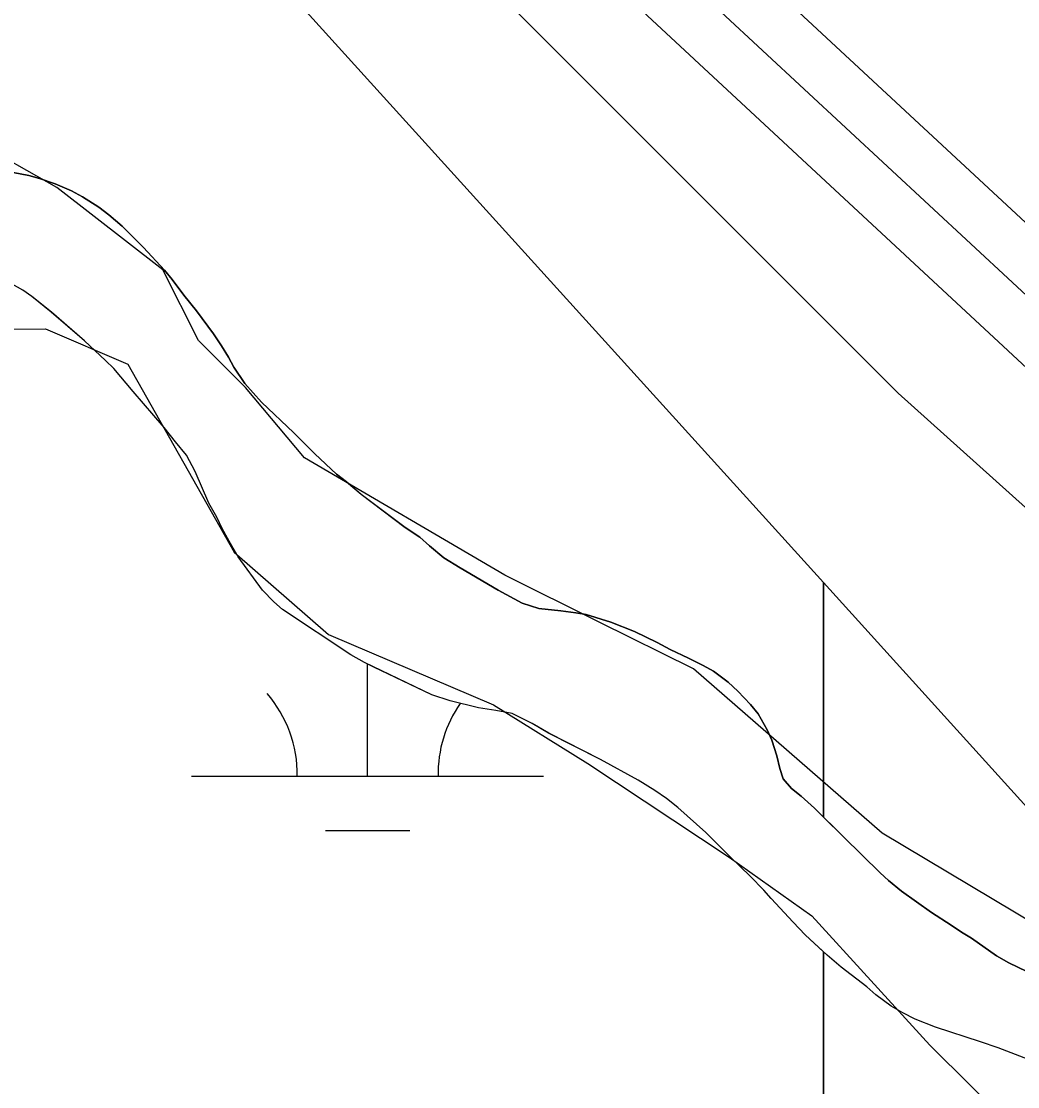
# Model space of a CAD drawing. Extents: x 3279314 to 3317160, y 734079 to 759431.
# Drawn here: x 3308164.3 to 3308447.3, y 756885.3 to 757187.9 of the extents above; entities that cross this region are included whole.
import ezdxf

# ---------------------------------------------------------------- set-up
doc = ezdxf.new("R2010")
doc.units = 0
for name, color, linetype in [('V-ROAD-CNTR', 7, 'Continuous'), ('V-SITE-VEGE', 7, 'Continuous'), ('V-TOPO-SHOR', 7, 'Continuous'), ('V-WETL-SWMP', 7, 'Continuous')]:
    doc.layers.add(name, color=color, linetype=linetype)

msp = doc.modelspace()

# ---------------------------------------------------------------- linework, layer by layer
at = {"layer": 'V-ROAD-CNTR'}
for points in [[(3308000.62, 757660.26), (3308028.19, 757614.54), (3308091.8, 757517.15), (3308138.56, 757440.27), (3308178.81, 757393.24), (3308237.77, 757331.02), (3308361.45, 757212.57), (3308479.73, 757102.72), (3308616.37, 756974.3), (3308689.15, 756902.48), (3308707.84, 756887.22)], [(3307967.05, 757657.83), (3308002.78, 757598.59), (3308066.42, 757501.15), (3308114.19, 757422.61), (3308156.51, 757373.15), (3308216.49, 757309.86), (3308340.87, 757190.75), (3308459.25, 757080.8), (3308595.56, 756952.69), (3308669.08, 756880.14), (3308742.13, 756820.45), (3308896.01, 756698.02), (3309008.34, 756605.23), (3309118.32, 756515.17), (3309197.99, 756454.1), (3309273.43, 756424.52), (3309327.33, 756405.48), (3309435.43, 756375.36), (3309584.59, 756353.83)], [(3307986.68, 757654.32), (3308015.49, 757606.56), (3308079.11, 757509.15), (3308126.38, 757431.44), (3308167.66, 757383.19), (3308227.13, 757320.44), (3308351.16, 757201.66), (3308469.49, 757091.76), (3308605.96, 756963.49), (3308679.12, 756891.31), (3308751.55, 756832.13), (3308905.46, 756709.67), (3309017.87, 756616.82), (3309127.64, 756526.93), (3309205.43, 756467.3), (3309278.66, 756438.58), (3309331.85, 756419.79), (3309438.53, 756390.07), (3309625.01, 756363.15)], [(3307986.68, 757654.32), (3308015.49, 757606.56), (3308079.11, 757509.15), (3308126.38, 757431.44), (3308167.66, 757383.19), (3308227.13, 757320.44), (3308351.16, 757201.66), (3308469.49, 757091.76), (3308605.96, 756963.49), (3308679.12, 756891.31), (3308751.55, 756832.13), (3308905.46, 756709.67), (3309017.87, 756616.82), (3309127.64, 756526.93), (3309205.43, 756467.3), (3309278.66, 756438.58), (3309331.85, 756419.79), (3309438.53, 756390.07), (3309625.01, 756363.15)]]:
    msp.add_lwpolyline(points, dxfattribs=at)
at = {"layer": 'V-SITE-VEGE'}
for p, q in [((3308248, 757247.77), (3308413.34, 757082.3)), ((3308166.4, 757144.13), (3308156.68, 757145.95)), ((3308169.43, 757143.26), (3308166.4, 757144.13)), ((3308173.86, 757141.76), (3308169.43, 757143.26)), ((3308178.52, 757139.8), (3308173.86, 757141.76)), ((3308181.63, 757138.08), (3308178.52, 757139.8)), ((3308186.29, 757135.18), (3308181.63, 757138.08)), ((3308189.15, 757132.99), (3308186.29, 757135.18)), ((3308192.95, 757129.78), (3308189.15, 757132.99)), ((3308199, 757123.69), (3308192.95, 757129.78)), ((3308204.96, 757117.29), (3308199, 757123.69)), ((3308207.13, 757114.63), (3308204.96, 757117.29)), ((3308210.46, 757110.11), (3308207.13, 757114.63)), ((3308214.02, 757105.73), (3308210.46, 757110.11)), ((3308218.82, 757099.18), (3308214.02, 757105.73)), ((3308221.14, 757095.75), (3308218.82, 757099.18)), ((3308223.07, 757092.55), (3308221.14, 757095.75)), ((3308224.62, 757089.66), (3308223.07, 757092.55)), ((3308227.79, 757085.06), (3308224.62, 757089.66)), ((3308232.52, 757079.75), (3308227.79, 757085.06)), ((3308413.34, 757082.3), (3308558.64, 756951.93)), ((3308241.66, 757071.08), (3308232.52, 757079.75)), ((3308247.63, 757065.07), (3308241.66, 757071.08)), ((3308253.83, 757059.28), (3308247.63, 757065.07)), ((3308256.62, 757057.17), (3308253.83, 757059.28)), ((3308260.81, 757053.57), (3308256.62, 757057.17)), ((3308273.3, 757044.11), (3308260.81, 757053.57)), ((3308277.49, 757041.37), (3308273.3, 757044.11)), ((3308280.21, 757038.95), (3308277.49, 757041.37)), ((3308284.32, 757035.51), (3308280.21, 757038.95)), ((3308288.89, 757032.69), (3308284.32, 757035.51)), ((3308299.76, 757026.35), (3308288.89, 757032.69)), ((3308306.52, 757022.66), (3308299.76, 757026.35)), ((3308311.26, 757021.16), (3308306.52, 757022.66)), ((3308317.56, 757020.52), (3308311.26, 757021.16)), ((3308321.76, 757019.96), (3308317.56, 757020.52)), ((3308324.71, 757019.4), (3308321.76, 757019.96)), ((3308331.71, 757017.27), (3308324.71, 757019.4)), ((3308338.46, 757014.6), (3308331.71, 757017.27)), ((3308344.91, 757011.46), (3308338.46, 757014.6)), ((3308348.64, 757009.5), (3308344.91, 757011.46)), ((3308353.84, 757007.07), (3308348.64, 757009.5)), ((3308357.96, 757004.95), (3308353.84, 757007.07)), ((3308360.91, 757003.31), (3308357.96, 757004.95)), ((3308365.1, 757000.18), (3308360.91, 757003.31)), ((3308367.81, 756997.68), (3308365.1, 757000.18)), ((3308371.37, 756993.93), (3308367.81, 756997.68)), ((3308373.62, 756991.2), (3308371.37, 756993.93)), ((3308376.17, 756986.67), (3308373.62, 756991.2)), ((3308377.48, 756983.71), (3308376.17, 756986.67)), ((3308378.86, 756979.35), (3308377.48, 756983.71)), ((3308379.78, 756975.69), (3308378.86, 756979.35)), ((3308380.7, 756972.81), (3308379.78, 756975.69)), ((3308383.03, 756970.07), (3308380.7, 756972.81)), ((3308385.82, 756967.81), (3308383.03, 756970.07)), ((3308389.62, 756964.45), (3308385.82, 756967.81)), ((3308397.91, 756956.17), (3308389.62, 756964.45)), ((3308408.22, 756946.09), (3308397.91, 756956.17)), ((3308410.62, 756943.9), (3308408.22, 756946.09)), ((3308414.35, 756940.85), (3308410.62, 756943.9)), ((3308422.88, 756934.83), (3308414.35, 756940.85)), ((3308428.47, 756931.22), (3308422.88, 756934.83)), ((3308431.34, 756929.19), (3308428.47, 756931.22)), ((3308434.21, 756927.47), (3308431.34, 756929.19)), ((3308441.35, 756922.54), (3308434.21, 756927.47)), ((3308444.77, 756920.5), (3308441.35, 756922.54)), ((3308449.89, 756918.07), (3308444.77, 756920.5))]:
    msp.add_line(p, q, dxfattribs=at)
msp.add_lwpolyline([(3308450.42, 756893.01), (3308441.79, 756896.39), (3308436.74, 756898.12), (3308424, 756902.22), (3308418.17, 756904.5), (3308414.68, 756906.3), (3308411.42, 756908.19), (3308407.07, 756911.39), (3308404.43, 756913.66), (3308397.22, 756919.29), (3308393.19, 756922.65), (3308386.91, 756928.51), (3308383.5, 756932.03), (3308377.3, 756938.74), (3308375.21, 756941.16), (3308371.34, 756945.15), (3308365.52, 756950.69), (3308358.7, 756957.49), (3308350.79, 756964.6), (3308347.54, 756967.18), (3308344.2, 756969.45), (3308339.54, 756972.35), (3308328.83, 756978.22), (3308314.07, 756985.75), (3308309.42, 756988.49), (3308303.67, 756991.32), (3308299.08, 756992.19), (3308294.11, 756992.91), (3308286.1, 756994.89), (3308280.9, 756996.62), (3308261.71, 757005.8), (3308257.83, 757007.99), (3308238.43, 757020.83), (3308236.03, 757023.02), (3308232.77, 757026.38), (3308225.88, 757035.82), (3308223.26, 757040.26), (3308221.32, 757043.85), (3308219.78, 757047.05), (3308217.54, 757051.1), (3308213.69, 757060.06), (3308211.21, 757064.66), (3308208.04, 757068.49), (3308204.87, 757072.55), (3308196.03, 757082.78), (3308190.54, 757089.33), (3308188.21, 757091.6), (3308182.17, 757097.15), (3308172.79, 757105.35), (3308167.2, 757109.81), (3308164.64, 757111.61), (3308160.83, 757113.73)], dxfattribs=at)
at = {"layer": 'V-TOPO-SHOR'}
for points in [[(3308753.93, 756693.93), (3308717.09, 756717.25), (3308650.1, 756760.57), (3308616.6, 756787.24), (3308576.35, 756837.31), (3308552.89, 756857.32), (3308506, 756890.65), (3308482.55, 756907.32), (3308459.09, 756927.33), (3308408.86, 756957.31), (3308355.24, 757004), (3308328.46, 757017.31), (3308301.67, 757030.62), (3308244.74, 757063.93), (3308227.97, 757083.96), (3308214.57, 757097.3), (3308204.49, 757117.34), (3308174.33, 757140.68), (3308150.89, 757154)], [(3308144.33, 757100.48), (3308171.08, 757100.54), (3308194.52, 757090.57), (3308224.74, 757037.13), (3308251.55, 757013.79), (3308298.41, 756993.83), (3308325.21, 756977.17), (3308365.4, 756950.51), (3308388.85, 756933.85), (3308422.38, 756897.14), (3308445.84, 756873.79), (3308475.98, 756853.79), (3308499.44, 756833.78), (3308539.63, 756807.13), (3308589.84, 756790.52), (3308613.29, 756770.51), (3308646.82, 756733.81), (3308683.67, 756707.14), (3308723.88, 756673.79), (3308777.47, 756637.13)]]:
    msp.add_lwpolyline(points, dxfattribs=at)
at = {"layer": 'V-WETL-SWMP'}
for p, q in [((3308392.14, 757028.49), (3308076.17, 757377.38)), ((3308392.14, 757028.49), (3308076.17, 757377.38)), ((3308156.68, 757145.95), (3308166.4, 757144.13)), ((3308156.68, 757145.95), (3308166.4, 757144.13)), ((3308166.4, 757144.13), (3308169.43, 757143.26)), ((3308166.4, 757144.13), (3308169.43, 757143.26)), ((3308169.43, 757143.26), (3308173.86, 757141.76)), ((3308169.43, 757143.26), (3308173.86, 757141.76)), ((3308173.86, 757141.76), (3308178.52, 757139.8)), ((3308173.86, 757141.76), (3308178.52, 757139.8)), ((3308178.52, 757139.8), (3308181.63, 757138.08)), ((3308178.52, 757139.8), (3308181.63, 757138.08)), ((3308181.63, 757138.08), (3308186.28, 757135.18)), ((3308181.63, 757138.08), (3308186.28, 757135.18)), ((3308186.28, 757135.18), (3308189.15, 757132.99)), ((3308186.28, 757135.18), (3308189.15, 757132.99)), ((3308189.15, 757132.99), (3308192.95, 757129.78)), ((3308189.15, 757132.99), (3308192.95, 757129.78)), ((3308192.95, 757129.78), (3308199, 757123.69)), ((3308192.95, 757129.78), (3308199, 757123.69)), ((3308199, 757123.69), (3308204.96, 757117.29)), ((3308199, 757123.69), (3308204.96, 757117.29)), ((3308204.96, 757117.29), (3308207.13, 757114.63)), ((3308204.96, 757117.29), (3308207.13, 757114.63)), ((3308207.13, 757114.63), (3308210.46, 757110.11)), ((3308207.13, 757114.63), (3308210.46, 757110.11)), ((3308210.46, 757110.11), (3308214.02, 757105.73)), ((3308210.46, 757110.11), (3308214.02, 757105.73)), ((3308214.02, 757105.73), (3308218.82, 757099.18)), ((3308214.02, 757105.73), (3308218.82, 757099.18)), ((3308218.82, 757099.18), (3308221.14, 757095.75)), ((3308218.82, 757099.18), (3308221.14, 757095.75)), ((3308221.14, 757095.75), (3308223.07, 757092.55)), ((3308221.14, 757095.75), (3308223.07, 757092.55)), ((3308223.07, 757092.55), (3308224.62, 757089.67)), ((3308223.07, 757092.55), (3308224.62, 757089.67)), ((3308224.62, 757089.67), (3308227.79, 757085.06)), ((3308224.62, 757089.67), (3308227.79, 757085.06)), ((3308227.79, 757085.06), (3308232.52, 757079.75)), ((3308227.79, 757085.06), (3308232.52, 757079.75)), ((3308232.52, 757079.75), (3308241.66, 757071.08)), ((3308232.52, 757079.75), (3308241.66, 757071.08)), ((3308241.66, 757071.08), (3308247.63, 757065.07)), ((3308241.66, 757071.08), (3308247.63, 757065.07)), ((3308247.63, 757065.07), (3308253.83, 757059.28)), ((3308247.63, 757065.07), (3308253.83, 757059.28)), ((3308253.83, 757059.28), (3308256.62, 757057.17)), ((3308253.83, 757059.28), (3308256.62, 757057.17)), ((3308256.62, 757057.17), (3308260.81, 757053.58)), ((3308256.62, 757057.17), (3308260.81, 757053.58)), ((3308260.81, 757053.58), (3308273.3, 757044.11)), ((3308260.81, 757053.58), (3308273.3, 757044.11)), ((3308273.3, 757044.11), (3308277.49, 757041.37)), ((3308273.3, 757044.11), (3308277.49, 757041.37)), ((3308277.49, 757041.37), (3308280.21, 757038.95)), ((3308277.49, 757041.37), (3308280.21, 757038.95)), ((3308280.21, 757038.95), (3308284.32, 757035.51)), ((3308280.21, 757038.95), (3308284.32, 757035.51)), ((3308284.32, 757035.51), (3308288.9, 757032.69)), ((3308284.32, 757035.51), (3308288.9, 757032.69)), ((3308288.9, 757032.69), (3308299.76, 757026.35)), ((3308288.9, 757032.69), (3308299.76, 757026.35)), ((3308299.76, 757026.35), (3308306.52, 757022.66)), ((3308299.76, 757026.35), (3308306.52, 757022.66)), ((3308453.5, 756960.73), (3308392.14, 757028.49)), ((3308392.14, 757028.49), (3308392.14, 756961.93)), ((3308392.14, 756961.93), (3308392.14, 757028.49)), ((3308453.5, 756960.73), (3308392.14, 757028.49)), ((3308392.14, 757028.49), (3308392.14, 756961.93)), ((3308392.14, 756961.93), (3308392.14, 757028.49)), ((3308306.52, 757022.66), (3308311.26, 757021.16)), ((3308306.52, 757022.66), (3308311.26, 757021.16)), ((3308311.26, 757021.16), (3308317.56, 757020.52)), ((3308311.26, 757021.16), (3308317.56, 757020.52)), ((3308317.56, 757020.52), (3308321.76, 757019.96)), ((3308317.56, 757020.52), (3308321.76, 757019.96)), ((3308321.76, 757019.96), (3308324.71, 757019.4)), ((3308321.76, 757019.96), (3308324.71, 757019.4)), ((3308324.71, 757019.4), (3308331.71, 757017.27)), ((3308324.71, 757019.4), (3308331.71, 757017.27)), ((3308331.71, 757017.27), (3308338.46, 757014.6)), ((3308331.71, 757017.27), (3308338.46, 757014.6)), ((3308338.46, 757014.6), (3308344.91, 757011.46)), ((3308338.46, 757014.6), (3308344.91, 757011.46)), ((3308344.91, 757011.46), (3308348.64, 757009.5)), ((3308344.91, 757011.46), (3308348.64, 757009.5)), ((3308348.64, 757009.5), (3308353.84, 757007.07)), ((3308348.64, 757009.5), (3308353.84, 757007.07)), ((3308262.65, 756973.55), (3308262.63, 757005.35)), ((3308353.84, 757007.07), (3308357.96, 757004.95)), ((3308353.84, 757007.07), (3308357.96, 757004.95)), ((3308357.96, 757004.95), (3308360.91, 757003.31)), ((3308357.96, 757004.95), (3308360.91, 757003.31)), ((3308360.91, 757003.31), (3308365.09, 757000.18)), ((3308360.91, 757003.31), (3308365.09, 757000.18)), ((3308365.09, 757000.18), (3308367.81, 756997.68)), ((3308365.09, 757000.18), (3308367.81, 756997.68)), ((3308367.81, 756997.68), (3308371.37, 756993.93)), ((3308367.81, 756997.68), (3308371.37, 756993.93)), ((3308371.37, 756993.93), (3308373.62, 756991.2)), ((3308371.37, 756993.93), (3308373.62, 756991.2)), ((3308373.62, 756991.2), (3308376.17, 756986.67)), ((3308373.62, 756991.2), (3308376.17, 756986.67)), ((3308376.17, 756986.67), (3308377.48, 756983.71)), ((3308376.17, 756986.67), (3308377.48, 756983.71)), ((3308377.48, 756983.71), (3308378.86, 756979.35)), ((3308377.48, 756983.71), (3308378.86, 756979.35)), ((3308378.86, 756979.35), (3308379.78, 756975.69)), ((3308378.86, 756979.35), (3308379.78, 756975.69)), ((3308379.78, 756975.69), (3308380.7, 756972.81)), ((3308379.78, 756975.69), (3308380.7, 756972.81)), ((3308212.65, 756973.52), (3308312.65, 756973.57)), ((3308380.7, 756972.81), (3308383.03, 756970.07)), ((3308380.7, 756972.81), (3308383.03, 756970.07)), ((3308383.03, 756970.07), (3308385.82, 756967.81)), ((3308383.03, 756970.07), (3308385.82, 756967.81)), ((3308385.82, 756967.81), (3308389.62, 756964.45)), ((3308385.82, 756967.81), (3308389.62, 756964.45)), ((3308389.62, 756964.45), (3308392.14, 756961.93)), ((3308389.62, 756964.45), (3308392.14, 756961.93)), ((3308392.14, 756961.93), (3308397.91, 756956.17)), ((3308392.14, 756961.93), (3308397.91, 756956.17)), ((3308250.66, 756958.11), (3308274.66, 756958.12)), ((3308397.91, 756956.17), (3308408.22, 756946.09)), ((3308397.91, 756956.17), (3308408.22, 756946.09)), ((3308408.22, 756946.09), (3308410.62, 756943.9)), ((3308408.22, 756946.09), (3308410.62, 756943.9)), ((3308410.62, 756943.9), (3308414.35, 756940.85)), ((3308410.62, 756943.9), (3308414.35, 756940.85)), ((3308414.35, 756940.85), (3308422.88, 756934.83)), ((3308414.35, 756940.85), (3308422.88, 756934.83)), ((3308422.88, 756934.83), (3308428.47, 756931.22)), ((3308422.88, 756934.83), (3308428.47, 756931.22)), ((3308428.47, 756931.22), (3308431.34, 756929.19)), ((3308428.47, 756931.22), (3308431.34, 756929.19)), ((3308431.34, 756929.19), (3308434.21, 756927.47)), ((3308431.34, 756929.19), (3308434.21, 756927.47)), ((3308434.21, 756927.47), (3308441.35, 756922.54)), ((3308434.21, 756927.47), (3308441.35, 756922.54)), ((3308393.19, 756922.65), (3308392.14, 756923.63)), ((3308392.14, 756923.63), (3308392.14, 756741)), ((3308393.19, 756922.65), (3308392.14, 756923.63)), ((3308392.14, 756923.63), (3308392.14, 756741)), ((3308397.22, 756919.29), (3308393.19, 756922.65)), ((3308397.22, 756919.29), (3308393.19, 756922.65)), ((3308441.35, 756922.54), (3308444.77, 756920.5)), ((3308441.35, 756922.54), (3308444.77, 756920.5)), ((3308444.77, 756920.5), (3308449.89, 756918.07)), ((3308444.77, 756920.5), (3308449.89, 756918.07)), ((3308404.44, 756913.66), (3308397.22, 756919.29)), ((3308404.44, 756913.66), (3308397.22, 756919.29)), ((3308407.07, 756911.39), (3308404.44, 756913.66)), ((3308407.07, 756911.39), (3308404.44, 756913.66)), ((3308411.42, 756908.18), (3308407.07, 756911.39)), ((3308411.42, 756908.18), (3308407.07, 756911.39)), ((3308414.68, 756906.3), (3308411.42, 756908.18)), ((3308414.68, 756906.3), (3308411.42, 756908.18)), ((3308418.17, 756904.5), (3308414.68, 756906.3)), ((3308418.17, 756904.5), (3308414.68, 756906.3)), ((3308424, 756902.22), (3308418.17, 756904.5)), ((3308424, 756902.22), (3308418.17, 756904.5)), ((3308436.74, 756898.12), (3308424, 756902.22)), ((3308436.74, 756898.12), (3308424, 756902.22)), ((3308441.79, 756896.39), (3308436.74, 756898.12)), ((3308441.79, 756896.39), (3308436.74, 756898.12)), ((3308450.42, 756893.01), (3308441.79, 756896.39)), ((3308450.42, 756893.01), (3308441.79, 756896.39))]:
    msp.add_line(p, q, dxfattribs=at)
for points in [[(3308392.14, 756923.63), (3308386.91, 756928.51), (3308383.5, 756932.03), (3308377.3, 756938.74), (3308375.21, 756941.16), (3308371.34, 756945.14), (3308365.52, 756950.69), (3308358.7, 756957.49), (3308350.79, 756964.6), (3308347.54, 756967.18), (3308344.2, 756969.45), (3308339.54, 756972.35), (3308328.83, 756978.22), (3308314.08, 756985.75), (3308309.42, 756988.49), (3308303.67, 756991.32), (3308299.08, 756992.19), (3308294.11, 756992.91), (3308286.1, 756994.89), (3308280.89, 756996.62), (3308264.43, 757004.47), (3308261.71, 757005.8), (3308257.83, 757007.99), (3308238.43, 757020.83), (3308236.03, 757023.02), (3308232.77, 757026.38), (3308225.88, 757035.82), (3308223.26, 757040.26), (3308221.33, 757043.85), (3308219.78, 757047.05), (3308217.54, 757051.1), (3308213.69, 757060.06), (3308211.21, 757064.67), (3308208.04, 757068.49), (3308204.87, 757072.55), (3308196.04, 757082.78), (3308190.54, 757089.33), (3308188.21, 757091.6), (3308182.17, 757097.15), (3308172.78, 757105.35), (3308167.2, 757109.81), (3308164.64, 757111.61), (3308160.83, 757113.73)], [(3308392.14, 756923.63), (3308386.91, 756928.51), (3308383.5, 756932.03), (3308377.3, 756938.74), (3308375.21, 756941.16), (3308371.34, 756945.14), (3308365.52, 756950.69), (3308358.7, 756957.49), (3308350.79, 756964.6), (3308347.54, 756967.18), (3308344.2, 756969.45), (3308339.54, 756972.35), (3308328.83, 756978.22), (3308314.08, 756985.75), (3308309.42, 756988.49), (3308303.67, 756991.32), (3308299.08, 756992.19), (3308294.11, 756992.91), (3308286.1, 756994.89), (3308280.89, 756996.62), (3308264.43, 757004.47), (3308261.71, 757005.8), (3308257.83, 757007.99), (3308238.43, 757020.83), (3308236.03, 757023.02), (3308232.77, 757026.38), (3308225.88, 757035.82), (3308223.26, 757040.26), (3308221.33, 757043.85), (3308219.78, 757047.05), (3308217.54, 757051.1), (3308213.69, 757060.06), (3308211.21, 757064.67), (3308208.04, 757068.49), (3308204.87, 757072.55), (3308196.04, 757082.78), (3308190.54, 757089.33), (3308188.21, 757091.6), (3308182.17, 757097.15), (3308172.78, 757105.35), (3308167.2, 757109.81), (3308164.64, 757111.61), (3308160.83, 757113.73)], [(3308341.59, 756785.74), (3308348.05, 756782.41), (3308351.04, 756781.13), (3308354.66, 756778.75), (3308361.27, 756775.1), (3308365.04, 756772.4), (3308367.4, 756770.5), (3308371.02, 756767.33), (3308376.52, 756761.31), (3308378.4, 756758.78), (3308383.74, 756752.29), (3308392.14, 756741), (3308392.14, 756923.63)], [(3308341.59, 756785.74), (3308348.05, 756782.41), (3308351.04, 756781.13), (3308354.66, 756778.75), (3308361.27, 756775.1), (3308365.04, 756772.4), (3308367.4, 756770.5), (3308371.02, 756767.33), (3308376.52, 756761.31), (3308378.4, 756758.78), (3308383.74, 756752.29), (3308392.14, 756741), (3308392.14, 756923.63)]]:
    msp.add_lwpolyline(points, dxfattribs=at)
for centre, start, end in [((3308207.41, 756973.99), 359.2573, 40.801), ((3308317.89, 756974.05), 145.1646, 180.801)]:
    msp.add_arc(centre, 35.25, start, end, dxfattribs=at)

doc.saveas('drawing.dxf')
